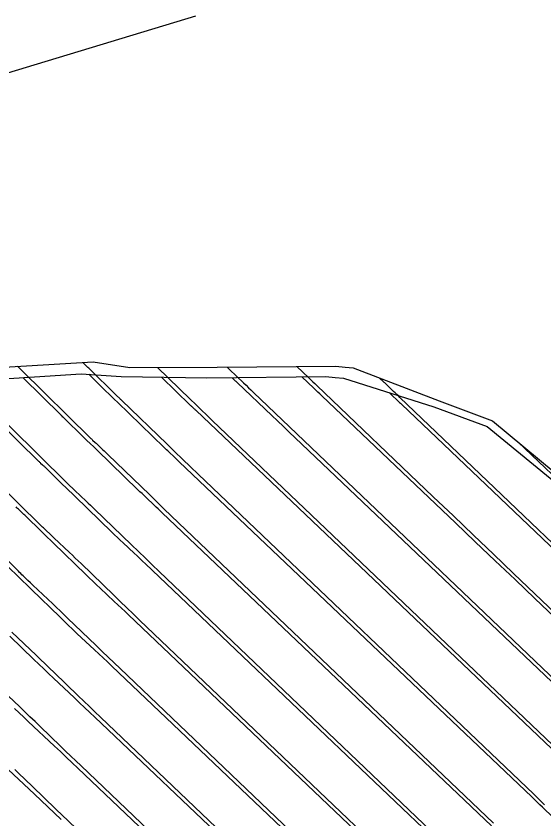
# Model space of a CAD drawing. Extents: x 954385 to 988206, y 1868364 to 1924553.
# Drawn here: x 955496.09 to 955528.6, y 1923369.5 to 1923418.93 of the extents above; entities that cross this region are included whole.
import ezdxf

# ---------------------------------------------------------------- set-up
doc = ezdxf.new("R2010")
doc.units = 0
for name, color, linetype in [('1', 7, 'Continuous'), ('Ex_Major Contours', 7, 'Continuous'), ('Ex_Minor Contours', 7, 'Continuous'), ('Perimeter', 7, 'Continuous'), ('Slopes', 7, 'Continuous')]:
    doc.layers.add(name, color=color, linetype=linetype)

msp = doc.modelspace()

# ---------------------------------------------------------------- linework, layer by layer
at = {"layer": '1'}
for points in [[(955453.505, 1923400.232), (955460.769, 1923398.966), (955464.707, 1923398.33), (955467.983, 1923397.733), (955475.166, 1923396.549), (955476.214, 1923396.472), (955483.55, 1923396.627), (955489.911, 1923396.995), (955492.255, 1923397.137), (955500.843, 1923397.65), (955503.087, 1923397.29), (955508.48, 1923397.31), (955515.776, 1923397.367), (955516.355, 1923397.313), (955516.853, 1923397.268), (955522.152, 1923395.238), (955525.431, 1923394.005), (955533.143, 1923387.603)], [(955496.178, 1923397.372), (955496.315, 1923397.239), (955496.338, 1923397.217), (955496.36, 1923397.195), (955496.383, 1923397.173), (955496.406, 1923397.151), (955500.7, 1923392.927), (955500.725, 1923392.902), (955500.751, 1923392.877), (955500.777, 1923392.852), (955500.803, 1923392.828), (955500.958, 1923392.681), (955501.01, 1923392.633), (955501.438, 1923392.229), (955501.518, 1923392.154), (955501.597, 1923392.078), (955501.677, 1923392.002), (955501.756, 1923391.926), (955504.296, 1923389.468), (955504.746, 1923389.033), (955505.196, 1923388.599), (955505.648, 1923388.166), (955506.1, 1923387.734), (955525.479, 1923369.25)], [(955528.633, 1923370.377), (955528.467, 1923370.538), (955528.3, 1923370.699), (955528.133, 1923370.859), (955527.965, 1923371.019), (955507.303, 1923390.726), (955506.824, 1923391.185), (955506.345, 1923391.644), (955505.867, 1923392.104), (955505.389, 1923392.565), (955502.587, 1923395.277), (955502.558, 1923395.306), (955502.528, 1923395.334), (955502.498, 1923395.363), (955502.468, 1923395.391), (955502.268, 1923395.579), (955502.23, 1923395.616), (955502.21, 1923395.634), (955502.191, 1923395.653), (955500.654, 1923397.164), (955500.608, 1923397.209), (955500.562, 1923397.254), (955500.516, 1923397.299), (955500.47, 1923397.344), (955500.193, 1923397.611)], [(955530.452, 1923372.788), (955508.17, 1923394.04), (955507.831, 1923394.364), (955507.492, 1923394.689), (955507.154, 1923395.014), (955506.817, 1923395.34), (955504.795, 1923397.297)], [(955509.077, 1923397.315), (955509.167, 1923397.23), (955509.197, 1923397.202), (955509.227, 1923397.173), (955510.1, 1923396.34), (955510.25, 1923396.196), (955510.401, 1923396.052), (955510.551, 1923395.909), (955510.702, 1923395.765), (955532.938, 1923374.556)], [(955513.381, 1923397.348), (955514.119, 1923396.651), (955514.242, 1923396.535), (955514.365, 1923396.418), (955514.488, 1923396.301), (955514.61, 1923396.185), (955521.782, 1923389.339), (955523.018, 1923388.159), (955524.255, 1923386.979), (955525.491, 1923385.8), (955526.728, 1923384.62), (955535.425, 1923376.325)], [(955492.163, 1923397.132), (955492.226, 1923397.069), (955492.234, 1923397.062), (955499.209, 1923390.201), (955499.25, 1923390.16), (955499.292, 1923390.12), (955499.334, 1923390.08), (955499.376, 1923390.04), (955499.586, 1923389.842), (955499.712, 1923389.723), (955500.408, 1923389.067), (955500.537, 1923388.945), (955500.667, 1923388.822), (955500.796, 1923388.698), (955500.924, 1923388.574), (955503.202, 1923386.37), (955503.625, 1923385.961), (955504.048, 1923385.554), (955504.473, 1923385.147), (955504.897, 1923384.741), (955522.993, 1923367.482)], [(955537.799, 1923378.202), (955537.461, 1923378.524), (955537.404, 1923378.577), (955537.348, 1923378.631), (955537.292, 1923378.685), (955537.236, 1923378.738), (955519.729, 1923395.45), (955519.631, 1923395.542), (955519.534, 1923395.635), (955519.436, 1923395.727), (955519.339, 1923395.82), (955518.788, 1923396.34), (955518.753, 1923396.373), (955518.718, 1923396.406), (955518.63, 1923396.489), (955518.577, 1923396.539), (955518.453, 1923396.656)], [(955520.506, 1923365.713), (955503.695, 1923381.748), (955503.297, 1923382.128), (955502.9, 1923382.509), (955502.504, 1923382.89), (955502.108, 1923383.272), (955500.093, 1923385.223), (955499.915, 1923385.394), (955499.736, 1923385.565), (955499.557, 1923385.736), (955499.377, 1923385.906), (955498.414, 1923386.813), (955498.298, 1923386.923), (955498.181, 1923387.033), (955497.948, 1923387.252), (955497.89, 1923387.308), (955497.833, 1923387.363), (955497.775, 1923387.419), (955497.718, 1923387.475), (955491.296, 1923393.791)], [(955533.81, 1923386.256), (955531.197, 1923388.741), (955530.779, 1923389.138), (955530.36, 1923389.535), (955529.941, 1923389.931), (955529.522, 1923390.327), (955527.003, 1923392.7)], [(955518.02, 1923363.945), (955502.492, 1923378.755), (955502.121, 1923379.109), (955501.752, 1923379.464), (955501.383, 1923379.819), (955501.015, 1923380.174), (955499.261, 1923381.871), (955499.034, 1923382.091), (955498.806, 1923382.309), (955498.577, 1923382.527), (955498.347, 1923382.744), (955497.117, 1923383.904), (955496.968, 1923384.044), (955496.819, 1923384.184), (955496.521, 1923384.465), (955496.447, 1923384.535), (955496.373, 1923384.606), (955496.3, 1923384.677), (955496.227, 1923384.748), (955490.358, 1923390.521)], [(955495.819, 1923380.994), (955497.317, 1923379.582), (955497.597, 1923379.318), (955497.875, 1923379.053), (955498.153, 1923378.787), (955498.43, 1923378.52), (955499.921, 1923377.077), (955500.262, 1923376.747), (955500.604, 1923376.418), (955500.946, 1923376.09), (955501.289, 1923375.763), (955515.534, 1923362.176)], [(955513.047, 1923360.407), (955500.086, 1923372.77), (955499.77, 1923373.071), (955499.455, 1923373.373), (955499.141, 1923373.676), (955498.827, 1923373.979), (955497.574, 1923375.192), (955497.26, 1923375.495), (955496.945, 1923375.797), (955496.629, 1923376.098), (955496.312, 1923376.397), (955494.521, 1923378.084)], [(955496.015, 1923372.541), (955496.302, 1923372.266), (955496.589, 1923371.989), (955497.734, 1923370.881), (955498.02, 1923370.604), (955498.307, 1923370.328), (955498.595, 1923370.052), (955498.883, 1923369.777), (955510.561, 1923358.639)]]:
    msp.add_lwpolyline(points, dxfattribs=at)
at = {"layer": 'Ex_Major Contours'}
for points in [[(955509.389, 1923396.667), (955509.587, 1923396.481), (955509.62, 1923396.45), (955509.653, 1923396.418), (955509.686, 1923396.387), (955509.719, 1923396.356), (955511.828, 1923394.349), (955512.19, 1923394.005), (955512.553, 1923393.66), (955512.915, 1923393.315), (955513.278, 1923392.97), (955532.823, 1923374.391)], [(955520.378, 1923365.554), (955503.015, 1923382.059), (955502.796, 1923382.267), (955502.576, 1923382.475), (955502.357, 1923382.683), (955502.137, 1923382.89), (955501.256, 1923383.717), (955501.036, 1923383.925), (955500.817, 1923384.133), (955500.599, 1923384.342), (955500.381, 1923384.551), (955498.385, 1923386.484), (955498.203, 1923386.66), (955498.021, 1923386.836), (955497.84, 1923387.013), (955497.658, 1923387.189), (955496.667, 1923388.153), (955496.618, 1923388.2), (955496.57, 1923388.246), (955496.521, 1923388.293), (955496.472, 1923388.339), (955496.276, 1923388.523), (955496.228, 1923388.569), (955496.179, 1923388.615), (955496.131, 1923388.662), (955496.083, 1923388.709)]]:
    msp.add_lwpolyline(points, dxfattribs=at)
at = {"layer": 'Ex_Minor Contours'}
for points in [[(955529.166, 1923369.584), (955528.507, 1923370.222), (955528.342, 1923370.381), (955528.177, 1923370.54), (955528.011, 1923370.698), (955527.845, 1923370.856), (955506.132, 1923391.496), (955506.055, 1923391.57), (955505.977, 1923391.643), (955505.9, 1923391.716), (955505.822, 1923391.79), (955505.511, 1923392.082), (955505.433, 1923392.155), (955505.356, 1923392.229), (955505.279, 1923392.302), (955505.202, 1923392.377), (955502.335, 1923395.152), (955502.157, 1923395.324), (955501.98, 1923395.496), (955501.802, 1923395.669), (955501.625, 1923395.841), (955500.561, 1923396.875)], [(955535.312, 1923376.158), (955528.039, 1923383.072), (955526.814, 1923384.237), (955525.589, 1923385.402), (955524.364, 1923386.567), (955523.139, 1923387.732), (955514.927, 1923395.547), (955514.803, 1923395.664), (955514.679, 1923395.782), (955514.555, 1923395.899), (955514.43, 1923396.016), (955513.684, 1923396.717)], [(955492.488, 1923396.419), (955497.469, 1923391.534), (955497.501, 1923391.503), (955497.533, 1923391.473), (955497.564, 1923391.442), (955497.596, 1923391.412), (955497.725, 1923391.292), (955497.757, 1923391.261), (955497.789, 1923391.231), (955497.821, 1923391.201), (955497.852, 1923391.17), (955498.953, 1923390.1), (955499.147, 1923389.911), (955499.341, 1923389.723), (955499.535, 1923389.535), (955499.729, 1923389.346), (955501.988, 1923387.16), (955502.159, 1923386.995), (955502.33, 1923386.831), (955502.502, 1923386.668), (955502.674, 1923386.505), (955503.365, 1923385.856), (955503.538, 1923385.694), (955503.71, 1923385.531), (955503.882, 1923385.368), (955504.054, 1923385.205), (955522.867, 1923367.322)], [(955525.356, 1923369.089), (955505.093, 1923388.351), (955504.968, 1923388.469), (955504.844, 1923388.587), (955504.719, 1923388.705), (955504.593, 1923388.823), (955504.092, 1923389.294), (955503.967, 1923389.412), (955503.843, 1923389.53), (955503.719, 1923389.649), (955503.595, 1923389.768), (955501.074, 1923392.209), (955500.867, 1923392.409), (955500.66, 1923392.61), (955500.454, 1923392.81), (955500.247, 1923393.011), (955499.038, 1923394.187), (955499.023, 1923394.201), (955499.008, 1923394.216), (955498.993, 1923394.23), (955498.977, 1923394.245), (955498.917, 1923394.302), (955498.901, 1923394.316), (955498.886, 1923394.33), (955498.871, 1923394.345), (955498.856, 1923394.359), (955496.495, 1923396.675)], [(955530.334, 1923372.624), (955507.171, 1923394.642), (955507.141, 1923394.671), (955507.111, 1923394.699), (955507.081, 1923394.728), (955507.05, 1923394.756), (955506.929, 1923394.87), (955506.899, 1923394.899), (955506.869, 1923394.927), (955506.839, 1923394.956), (955506.809, 1923394.985), (955505.037, 1923396.7)], [(955519.062, 1923395.749), (955519.126, 1923395.689), (955519.145, 1923395.672), (955519.163, 1923395.655), (955519.228, 1923395.594), (955519.237, 1923395.585), (955519.584, 1923395.26), (955519.644, 1923395.203), (955519.705, 1923395.145), (955519.766, 1923395.088), (955519.826, 1923395.031), (955534.588, 1923380.984), (955534.858, 1923380.727), (955535.128, 1923380.471), (955535.399, 1923380.214), (955535.669, 1923379.957), (955537.293, 1923378.418)], [(955517.889, 1923363.787), (955501.976, 1923378.914), (955501.71, 1923379.167), (955501.443, 1923379.419), (955501.176, 1923379.671), (955500.908, 1923379.923), (955499.837, 1923380.929), (955499.57, 1923381.181), (955499.304, 1923381.434), (955499.039, 1923381.688), (955498.774, 1923381.943), (955497.04, 1923383.622), (955496.871, 1923383.786), (955496.702, 1923383.95), (955496.533, 1923384.114), (955496.364, 1923384.278), (955495.481, 1923385.136)], [(955515.4, 1923362.02), (955500.937, 1923375.768), (955500.623, 1923376.066), (955500.309, 1923376.363), (955499.995, 1923376.66), (955499.68, 1923376.956), (955498.399, 1923378.16), (955498.094, 1923378.447), (955497.791, 1923378.735), (955497.488, 1923379.025), (955497.187, 1923379.315), (955495.695, 1923380.76)], [(955512.911, 1923360.252), (955499.898, 1923372.622), (955499.537, 1923372.965), (955499.176, 1923373.307), (955498.814, 1923373.649), (955498.451, 1923373.99), (955496.836, 1923375.507), (955496.556, 1923375.771), (955496.277, 1923376.036), (955495.999, 1923376.302)], [(955498.859, 1923369.477), (955498.451, 1923369.864), (955498.042, 1923370.251), (955497.633, 1923370.637), (955497.223, 1923371.023), (955495.274, 1923372.854)]]:
    msp.add_lwpolyline(points, dxfattribs=at)
at = {"layer": 'Perimeter'}
msp.add_lwpolyline([(955460.067, 1923398.302), (955464.024, 1923397.68), (955467.259, 1923397.04), (955474.468, 1923395.872), (955475.521, 1923395.798), (955482.72, 1923395.811), (955489.114, 1923396.204), (955491.47, 1923396.354), (955500.106, 1923396.905), (955502.551, 1923396.746), (955507.834, 1923396.649), (955515.166, 1923396.734), (955515.747, 1923396.683), (955516.247, 1923396.64), (955521.811, 1923394.879), (955525.097, 1923393.654), (955532.861, 1923387.307)], dxfattribs=at)
at = {"layer": 'Slopes'}
msp.add_lwpolyline([(955507.131, 1923418.928), (955444.556, 1923399.963), (955448.658, 1923404.341), (955444.556, 1923399.963), (955450.399, 1923398.599)], dxfattribs=at)

doc.saveas('drawing.dxf')
